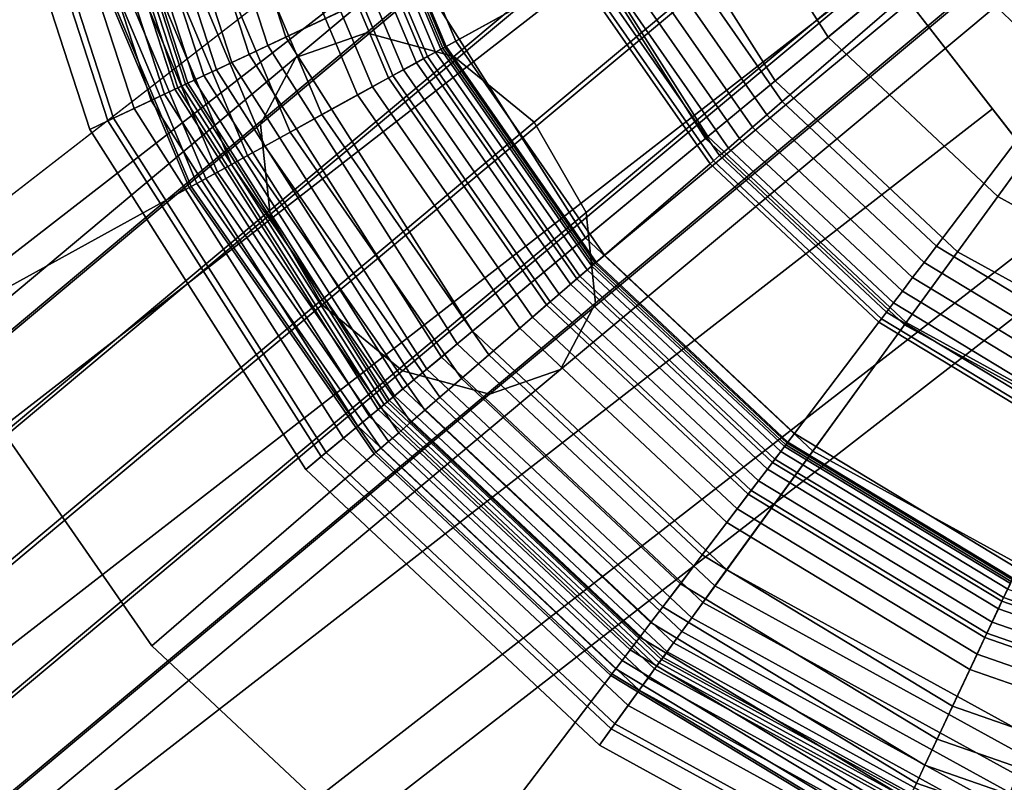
# Model space of a CAD drawing. Extents: x -43.1 to 43.1, y -41.3 to 41.3.
# Tile 623 of 656: x 25.32 to 26.068, y 19.489 to 20.068. Entities that reach past the tile are written whole.
import ezdxf

# ---------------------------------------------------------------- set-up
doc = ezdxf.new("R2010")
doc.units = 0
for name, color, linetype in [('CABLE.1', 18, 'CONTINUOUS'), ('LAMP', 7, 'CONTINUOUS'), ('LAMP_SUPPORT', 18, 'CONTINUOUS'), ('METAL_BASE', 254, 'CONTINUOUS')]:
    doc.layers.add(name, color=color, linetype=linetype)

msp = doc.modelspace()

# ---------------------------------------------------------------- linework, layer by layer
at = {"layer": 'CABLE.1'}
for points in [[(25.5301, 20.0396, 14.1177), (25.5838, 20.0584, 14.0604), (26.0141, 20.4176, 14.6967), (25.9515, 20.3914, 14.741)], [(25.5838, 20.0584, 14.0604), (25.65, 20.0404, 14.0181), (26.0868, 20.4051, 14.6641), (26.0141, 20.4176, 14.6967)], [(25.65, 20.0404, 14.0181), (25.711, 19.9905, 14.0022), (26.1502, 20.3572, 14.6518), (26.0868, 20.4051, 14.6641)], [(25.5033, 19.9891, 14.1747), (25.5301, 20.0396, 14.1177), (25.9515, 20.3914, 14.741), (25.9159, 20.3335, 14.785)], [(25.711, 19.9905, 14.0022), (25.7504, 19.9219, 14.0169), (26.1874, 20.2867, 14.6631), (26.1502, 20.3572, 14.6518)], [(25.5106, 19.9203, 14.2162), (25.5033, 19.9891, 14.1747), (25.9159, 20.3335, 14.785), (25.9168, 20.2594, 14.8169)], [(25.7504, 19.9219, 14.0169), (25.7577, 19.8532, 14.0584), (26.1882, 20.2126, 14.6951), (26.1874, 20.2867, 14.6631)], [(25.55, 19.8518, 14.2309), (25.5106, 19.9203, 14.2162), (25.9168, 20.2594, 14.8169), (25.9539, 20.189, 14.8283)], [(25.7577, 19.8532, 14.0584), (25.7309, 19.8027, 14.1154), (26.1526, 20.1547, 14.7391), (26.1882, 20.2126, 14.6951)], [(25.611, 19.8018, 14.215), (25.55, 19.8518, 14.2309), (25.9539, 20.189, 14.8283), (26.0174, 20.1411, 14.816)], [(25.7309, 19.8027, 14.1154), (25.6772, 19.7839, 14.1727), (26.0901, 20.1285, 14.7833), (26.1526, 20.1547, 14.7391)], [(25.6772, 19.7839, 14.1727), (25.611, 19.8018, 14.215), (26.0174, 20.1411, 14.816), (26.0901, 20.1285, 14.7833)], [(25.0037, 19.5993, 13.5976), (25.0484, 19.6106, 13.5314), (25.5838, 20.0584, 14.0604), (25.5301, 20.0396, 14.1177)], [(25.0484, 19.6106, 13.5314), (25.1081, 19.5871, 13.4826), (25.65, 20.0404, 14.0181), (25.5838, 20.0584, 14.0604)], [(24.9859, 19.5562, 13.6635), (25.0037, 19.5993, 13.5976), (25.5301, 20.0396, 14.1177), (25.5033, 19.9891, 14.1747)], [(25.1081, 19.5871, 13.4826), (25.1666, 19.5351, 13.4643), (25.711, 19.9905, 14.0022), (25.65, 20.0404, 14.0181)], [(24.9997, 19.4929, 13.7114), (24.9859, 19.5562, 13.6635), (25.5033, 19.9891, 14.1747), (25.5106, 19.9203, 14.2162)], [(25.1666, 19.5351, 13.4643), (25.2084, 19.4685, 13.4814), (25.7504, 19.9219, 14.0169), (25.711, 19.9905, 14.0022)], [(25.0414, 19.4264, 13.7284), (24.9997, 19.4929, 13.7114), (25.5106, 19.9203, 14.2162), (25.55, 19.8518, 14.2309)], [(25.2084, 19.4685, 13.4814), (25.2222, 19.4052, 13.5293), (25.7577, 19.8532, 14.0584), (25.7504, 19.9219, 14.0169)], [(25.1, 19.3744, 13.7101), (25.0414, 19.4264, 13.7284), (25.55, 19.8518, 14.2309), (25.611, 19.8018, 14.215)], [(25.2222, 19.4052, 13.5293), (25.2044, 19.3622, 13.5951), (25.7309, 19.8027, 14.1154), (25.7577, 19.8532, 14.0584)], [(25.1596, 19.3509, 13.6613), (25.1, 19.3744, 13.7101), (25.611, 19.8018, 14.215), (25.6772, 19.7839, 14.1727)], [(25.2044, 19.3622, 13.5951), (25.1596, 19.3509, 13.6613), (25.6772, 19.7839, 14.1727), (25.7309, 19.8027, 14.1154)]]:
    msp.add_3dface(points, dxfattribs=at)
at = {"layer": 'LAMP'}
for points in [[(25.7923, 20.1822, 22.1433), (25.894, 20.0219, 22.1433), (26.4775, 20.5049, 22.1433), (25.7335, 20.3628, 22.1433)], [(26.0325, 19.892, 22.1433), (26.1989, 19.8006, 22.1433), (26.4775, 20.5049, 22.1433), (25.894, 20.0219, 22.1433)], [(26.1249, 20.0192, 25.2735), (26.0152, 20.1222, 25.2735), (26.4775, 20.5049, 25.2735), (26.2567, 19.9468, 25.2735)], [(25.7302, 20.153, 22.6428), (25.6662, 20.3499, 22.6428), (25.4257, 20.3039, 22.6352), (25.5087, 20.0487, 22.6352)], [(25.5224, 20.0551, 24.9998), (25.4406, 20.3068, 24.9998), (25.5499, 20.3277, 25.107), (25.6231, 20.1025, 25.107)], [(25.4404, 20.0165, 24.8806), (25.3515, 20.2898, 24.8806), (25.4406, 20.3068, 24.9998), (25.5224, 20.0551, 24.9998)], [(25.4946, 20.042, 22.6365), (25.4103, 20.301, 22.6365), (25.3962, 20.2983, 22.6411), (25.4815, 20.0359, 22.6411)], [(25.5087, 20.0487, 22.6352), (25.4257, 20.3039, 22.6352), (25.4103, 20.301, 22.6365), (25.4946, 20.042, 22.6365)], [(25.448, 20.0201, 22.6845), (25.3598, 20.2914, 22.6845), (25.3579, 20.291, 22.6997), (25.4463, 20.0193, 22.6997)], [(25.4528, 20.0224, 22.6707), (25.365, 20.2923, 22.6707), (25.3598, 20.2914, 22.6845), (25.448, 20.0201, 22.6845)], [(25.4602, 20.0259, 22.6586), (25.3731, 20.2939, 22.6586), (25.365, 20.2923, 22.6707), (25.4528, 20.0224, 22.6707)], [(25.4699, 20.0304, 22.6486), (25.3836, 20.2959, 22.6486), (25.3731, 20.2939, 22.6586), (25.4602, 20.0259, 22.6586)], [(25.4815, 20.0359, 22.6411), (25.3962, 20.2983, 22.6411), (25.3836, 20.2959, 22.6486), (25.4699, 20.0304, 22.6486)], [(25.3874, 19.9915, 24.7579), (25.294, 20.2788, 24.7579), (25.3515, 20.2898, 24.8806), (25.4404, 20.0165, 24.8806)], [(25.4201, 20.007, 23.7996), (25.3295, 20.2856, 23.7996), (25.3155, 20.2829, 24.0998), (25.4072, 20.0009, 24.0998)], [(25.4304, 20.0118, 23.4966), (25.3407, 20.2877, 23.4966), (25.3295, 20.2856, 23.7996), (25.4201, 20.007, 23.7996)], [(25.4382, 20.0155, 23.2036), (25.3492, 20.2893, 23.2036), (25.3407, 20.2877, 23.4966), (25.4304, 20.0118, 23.4966)], [(25.4435, 20.018, 22.9337), (25.3549, 20.2904, 22.9337), (25.3492, 20.2893, 23.2036), (25.4382, 20.0155, 23.2036)], [(25.4463, 20.0193, 22.6997), (25.3579, 20.291, 22.6997), (25.3549, 20.2904, 22.9337), (25.4435, 20.018, 22.9337)], [(25.3917, 19.9936, 24.3843), (25.2987, 20.2797, 24.3843), (25.279, 20.2759, 24.6401), (25.3736, 19.985, 24.6401)], [(25.3736, 19.985, 24.6401), (25.279, 20.2759, 24.6401), (25.294, 20.2788, 24.7579), (25.3874, 19.9915, 24.7579)], [(25.4072, 20.0009, 24.0998), (25.3155, 20.2829, 24.0998), (25.2987, 20.2797, 24.3843), (25.3917, 19.9936, 24.3843)], [(25.9342, 20.0552, 25.2522), (25.8394, 20.2044, 25.2522), (25.9345, 20.2492, 25.2735), (26.0152, 20.1222, 25.2735)], [(25.8429, 19.9796, 25.1939), (25.7322, 20.1539, 25.1939), (25.8394, 20.2044, 25.2522), (25.9342, 20.0552, 25.2522)], [(25.894, 20.0219, 22.1433), (25.7923, 20.1822, 22.1433), (25.7302, 20.153, 22.6428), (25.8412, 19.9782, 22.6428)], [(25.8412, 19.9782, 22.6428), (25.7302, 20.153, 22.6428), (25.5087, 20.0487, 22.6352), (25.6526, 19.8221, 22.6352)], [(25.75, 19.9027, 25.107), (25.6231, 20.1025, 25.107), (25.7322, 20.1539, 25.1939), (25.8429, 19.9796, 25.1939)], [(26.0631, 19.9342, 25.2522), (25.9342, 20.0552, 25.2522), (26.0152, 20.1222, 25.2735), (26.1249, 20.0192, 25.2735)], [(25.6643, 19.8317, 24.9998), (25.5224, 20.0551, 24.9998), (25.6231, 20.1025, 25.107), (25.75, 19.9027, 25.107)], [(25.5944, 19.7739, 24.8806), (25.4404, 20.0165, 24.8806), (25.5224, 20.0551, 24.9998), (25.6643, 19.8317, 24.9998)], [(25.9935, 19.8383, 25.1939), (25.8429, 19.9796, 25.1939), (25.9342, 20.0552, 25.2522), (26.0631, 19.9342, 25.2522)], [(25.6526, 19.8221, 22.6352), (25.5087, 20.0487, 22.6352), (25.4946, 20.042, 22.6365), (25.6406, 19.8121, 22.6365)], [(25.6406, 19.8121, 22.6365), (25.4946, 20.042, 22.6365), (25.4815, 20.0359, 22.6411), (25.6294, 19.8029, 22.6411)], [(25.6196, 19.7948, 22.6486), (25.4699, 20.0304, 22.6486), (25.4602, 20.0259, 22.6586), (25.6113, 19.7879, 22.6586)], [(25.6294, 19.8029, 22.6411), (25.4815, 20.0359, 22.6411), (25.4699, 20.0304, 22.6486), (25.6196, 19.7948, 22.6486)], [(25.605, 19.7827, 22.6707), (25.4528, 20.0224, 22.6707), (25.448, 20.0201, 22.6845), (25.6009, 19.7793, 22.6845)], [(25.6113, 19.7879, 22.6586), (25.4602, 20.0259, 22.6586), (25.4528, 20.0224, 22.6707), (25.605, 19.7827, 22.6707)], [(25.5493, 19.7366, 24.7579), (25.3874, 19.9915, 24.7579), (25.4404, 20.0165, 24.8806), (25.5944, 19.7739, 24.8806)], [(25.5926, 19.7724, 23.2036), (25.4382, 20.0155, 23.2036), (25.4304, 20.0118, 23.4966), (25.586, 19.7669, 23.4966)], [(25.5971, 19.7761, 22.9337), (25.4435, 20.018, 22.9337), (25.4382, 20.0155, 23.2036), (25.5926, 19.7724, 23.2036)], [(25.5994, 19.7781, 22.6997), (25.4463, 20.0193, 22.6997), (25.4435, 20.018, 22.9337), (25.5971, 19.7761, 22.9337)], [(25.6009, 19.7793, 22.6845), (25.448, 20.0201, 22.6845), (25.4463, 20.0193, 22.6997), (25.5994, 19.7781, 22.6997)], [(26.0325, 19.892, 22.1433), (25.894, 20.0219, 22.1433), (25.8412, 19.9782, 22.6428), (25.9922, 19.8365, 22.6428)], [(26.2181, 19.8491, 25.2522), (26.0631, 19.9342, 25.2522), (26.1249, 20.0192, 25.2735), (26.2567, 19.9468, 25.2735)], [(25.586, 19.7669, 23.4966), (25.4304, 20.0118, 23.4966), (25.4201, 20.007, 23.7996), (25.5772, 19.7596, 23.7996)], [(25.5662, 19.7505, 24.0998), (25.4072, 20.0009, 24.0998), (25.3917, 19.9936, 24.3843), (25.553, 19.7396, 24.3843)], [(25.5772, 19.7596, 23.7996), (25.4201, 20.007, 23.7996), (25.4072, 20.0009, 24.0998), (25.5662, 19.7505, 24.0998)], [(25.553, 19.7396, 24.3843), (25.3917, 19.9936, 24.3843), (25.3736, 19.985, 24.6401), (25.5375, 19.7268, 24.6401)], [(25.5375, 19.7268, 24.6401), (25.3736, 19.985, 24.6401), (25.3874, 19.9915, 24.7579), (25.5493, 19.7366, 24.7579)], [(25.9922, 19.8365, 22.6428), (25.8412, 19.9782, 22.6428), (25.6526, 19.8221, 22.6352), (25.8483, 19.6384, 22.6352)], [(25.9226, 19.7407, 25.107), (25.75, 19.9027, 25.107), (25.8429, 19.9796, 25.1939), (25.9935, 19.8383, 25.1939)], [(26.1745, 19.7388, 25.1939), (25.9935, 19.8383, 25.1939), (26.0631, 19.9342, 25.2522), (26.2181, 19.8491, 25.2522)], [(25.8572, 19.6506, 24.9998), (25.6643, 19.8317, 24.9998), (25.75, 19.9027, 25.107), (25.9226, 19.7407, 25.107)], [(26.1989, 19.8006, 22.1433), (26.0325, 19.892, 22.1433), (25.9922, 19.8365, 22.6428), (26.1737, 19.7368, 22.6428)], [(26.1737, 19.7368, 22.6428), (25.9922, 19.8365, 22.6428), (25.8483, 19.6384, 22.6352), (26.0836, 19.5091, 22.6352)], [(26.1301, 19.6267, 25.107), (25.9226, 19.7407, 25.107), (25.9935, 19.8383, 25.1939), (26.1745, 19.7388, 25.1939)], [(25.804, 19.5773, 24.8806), (25.5944, 19.7739, 24.8806), (25.6643, 19.8317, 24.9998), (25.8572, 19.6506, 24.9998)], [(25.8483, 19.6384, 22.6352), (25.6526, 19.8221, 22.6352), (25.6406, 19.8121, 22.6365), (25.8391, 19.6257, 22.6365)], [(25.8391, 19.6257, 22.6365), (25.6406, 19.8121, 22.6365), (25.6294, 19.8029, 22.6411), (25.8307, 19.6141, 22.6411)], [(25.8307, 19.6141, 22.6411), (25.6294, 19.8029, 22.6411), (25.6196, 19.7948, 22.6486), (25.8232, 19.6037, 22.6486)], [(25.8232, 19.6037, 22.6486), (25.6196, 19.7948, 22.6486), (25.6113, 19.7879, 22.6586), (25.8169, 19.595, 22.6586)], [(25.8169, 19.595, 22.6586), (25.6113, 19.7879, 22.6586), (25.605, 19.7827, 22.6707), (25.812, 19.5884, 22.6707)], [(25.806, 19.58, 22.9337), (25.5971, 19.7761, 22.9337), (25.5926, 19.7724, 23.2036), (25.8025, 19.5753, 23.2036)], [(25.8078, 19.5825, 22.6997), (25.5994, 19.7781, 22.6997), (25.5971, 19.7761, 22.9337), (25.806, 19.58, 22.9337)], [(25.8089, 19.5841, 22.6845), (25.6009, 19.7793, 22.6845), (25.5994, 19.7781, 22.6997), (25.8078, 19.5825, 22.6997)], [(25.812, 19.5884, 22.6707), (25.605, 19.7827, 22.6707), (25.6009, 19.7793, 22.6845), (25.8089, 19.5841, 22.6845)], [(25.7695, 19.5299, 24.7579), (25.5493, 19.7366, 24.7579), (25.5944, 19.7739, 24.8806), (25.804, 19.5773, 24.8806)], [(25.8025, 19.5753, 23.2036), (25.5926, 19.7724, 23.2036), (25.586, 19.7669, 23.4966), (25.7975, 19.5684, 23.4966)], [(25.7975, 19.5684, 23.4966), (25.586, 19.7669, 23.4966), (25.5772, 19.7596, 23.7996), (25.7908, 19.5591, 23.7996)], [(25.7908, 19.5591, 23.7996), (25.5772, 19.7596, 23.7996), (25.5662, 19.7505, 24.0998), (25.7824, 19.5476, 24.0998)], [(25.7824, 19.5476, 24.0998), (25.5662, 19.7505, 24.0998), (25.553, 19.7396, 24.3843), (25.7723, 19.5337, 24.3843)], [(25.7723, 19.5337, 24.3843), (25.553, 19.7396, 24.3843), (25.5375, 19.7268, 24.6401), (25.7606, 19.5175, 24.6401)], [(26.0892, 19.5232, 24.9998), (25.8572, 19.6506, 24.9998), (25.9226, 19.7407, 25.107), (26.1301, 19.6267, 25.107)], [(25.7606, 19.5175, 24.6401), (25.5375, 19.7268, 24.6401), (25.5493, 19.7366, 24.7579), (25.7695, 19.5299, 24.7579)], [(26.0558, 19.4389, 24.8806), (25.804, 19.5773, 24.8806), (25.8572, 19.6506, 24.9998), (26.0892, 19.5232, 24.9998)], [(26.0836, 19.5091, 22.6352), (25.8483, 19.6384, 22.6352), (25.8391, 19.6257, 22.6365), (26.0778, 19.4946, 22.6365)], [(26.0778, 19.4946, 22.6365), (25.8391, 19.6257, 22.6365), (25.8307, 19.6141, 22.6411), (26.0725, 19.4812, 22.6411)], [(26.0725, 19.4812, 22.6411), (25.8307, 19.6141, 22.6411), (25.8232, 19.6037, 22.6486), (26.0678, 19.4693, 22.6486)], [(26.0678, 19.4693, 22.6486), (25.8232, 19.6037, 22.6486), (25.8169, 19.595, 22.6586), (26.0639, 19.4593, 22.6586)], [(26.0639, 19.4593, 22.6586), (25.8169, 19.595, 22.6586), (25.812, 19.5884, 22.6707), (26.0609, 19.4517, 22.6707)], [(26.0582, 19.4449, 22.6997), (25.8078, 19.5825, 22.6997), (25.806, 19.58, 22.9337), (26.0571, 19.4421, 22.9337)], [(26.0589, 19.4468, 22.6845), (25.8089, 19.5841, 22.6845), (25.8078, 19.5825, 22.6997), (26.0582, 19.4449, 22.6997)], [(26.0609, 19.4517, 22.6707), (25.812, 19.5884, 22.6707), (25.8089, 19.5841, 22.6845), (26.0589, 19.4468, 22.6845)], [(26.0343, 19.3844, 24.7579), (25.7695, 19.5299, 24.7579), (25.804, 19.5773, 24.8806), (26.0558, 19.4389, 24.8806)], [(26.0549, 19.4367, 23.2036), (25.8025, 19.5753, 23.2036), (25.7975, 19.5684, 23.4966), (26.0518, 19.4287, 23.4966)], [(26.0571, 19.4421, 22.9337), (25.806, 19.58, 22.9337), (25.8025, 19.5753, 23.2036), (26.0549, 19.4367, 23.2036)], [(26.0518, 19.4287, 23.4966), (25.7975, 19.5684, 23.4966), (25.7908, 19.5591, 23.7996), (26.0476, 19.4181, 23.7996)], [(26.0476, 19.4181, 23.7996), (25.7908, 19.5591, 23.7996), (25.7824, 19.5476, 24.0998), (26.0423, 19.4048, 24.0998)], [(26.0423, 19.4048, 24.0998), (25.7824, 19.5476, 24.0998), (25.7723, 19.5337, 24.3843), (26.036, 19.3889, 24.3843)], [(26.036, 19.3889, 24.3843), (25.7723, 19.5337, 24.3843), (25.7606, 19.5175, 24.6401), (26.0286, 19.3702, 24.6401)], [(26.0286, 19.3702, 24.6401), (25.7606, 19.5175, 24.6401), (25.7695, 19.5299, 24.7579), (26.0343, 19.3844, 24.7579)], [(26.3342, 19.3676, 24.8806), (26.0558, 19.4389, 24.8806), (26.0892, 19.5232, 24.9998), (26.3455, 19.4575, 24.9998)]]:
    msp.add_3dface(points, dxfattribs=at)
at = {"layer": 'LAMP_SUPPORT'}
for points in [[(26.4599, 20.4969, 21.5662), (25.6431, 20.0476, 21.5662), (25.5656, 20.2318, 21.5662), (25.5281, 20.4281, 21.5662)], [(26.4599, 20.4969, 21.5662), (26.4803, 20.4845, 21.5662), (25.7572, 19.8835, 21.5662), (25.6431, 20.0476, 21.5662)], [(26.4803, 20.4845, 21.5662), (26.074, 19.6432, 21.5662), (25.903, 19.7467, 21.5662), (25.7572, 19.8835, 21.5662)], [(25.8077, 20.1381, 17.7827), (25.8994, 20.0063, 17.7827), (26.1674, 20.2378, 17.7827), (26.118, 20.3088, 17.7827)], [(25.5746, 20.2345, 18.8701), (25.6514, 20.0521, 18.8701), (25.7442, 20.1032, 17.848), (25.6761, 20.2652, 17.848)], [(25.5481, 20.2265, 18.8993), (25.6271, 20.0388, 18.8993), (25.6441, 20.0481, 18.8854), (25.5667, 20.2321, 18.8854)], [(25.5656, 20.2318, 21.5662), (25.6431, 20.0476, 21.5662), (25.6416, 20.0468, 22.4698), (25.564, 20.2313, 22.4698)], [(25.5667, 20.2321, 18.8854), (25.6441, 20.0481, 18.8854), (25.6514, 20.0521, 18.8701), (25.5746, 20.2345, 18.8701)], [(25.8994, 20.0063, 17.7827), (26.0165, 19.8964, 17.7827), (26.2305, 20.1785, 17.7827), (26.1674, 20.2378, 17.7827)], [(25.5225, 20.2188, 18.9114), (25.6037, 20.0259, 18.9114), (25.6271, 20.0388, 18.8993), (25.5481, 20.2265, 18.8993)], [(25.5421, 20.2247, 22.5173), (25.6216, 20.0357, 22.5173), (25.6117, 20.0303, 22.5245), (25.5313, 20.2214, 22.5245)], [(25.5511, 20.2274, 22.5079), (25.6299, 20.0403, 22.5079), (25.6216, 20.0357, 22.5173), (25.5421, 20.2247, 22.5173)], [(25.558, 20.2295, 22.4966), (25.6362, 20.0438, 22.4966), (25.6299, 20.0403, 22.5079), (25.5511, 20.2274, 22.5079)], [(25.5624, 20.2309, 22.4838), (25.6402, 20.046, 22.4838), (25.6362, 20.0438, 22.4966), (25.558, 20.2295, 22.4966)], [(25.564, 20.2313, 22.4698), (25.6416, 20.0468, 22.4698), (25.6402, 20.046, 22.4838), (25.5624, 20.2309, 22.4838)], [(25.4933, 20.2099, 18.9214), (25.5769, 20.0112, 18.9214), (25.6037, 20.0259, 18.9114), (25.5225, 20.2188, 18.9114)], [(25.519, 20.2177, 22.5291), (25.6005, 20.0241, 22.5291), (25.5882, 20.0174, 22.5307), (25.5056, 20.2137, 22.5307)], [(25.5313, 20.2214, 22.5245), (25.6117, 20.0303, 22.5245), (25.6005, 20.0241, 22.5291), (25.519, 20.2177, 22.5291)], [(25.5056, 20.2137, 22.5307), (25.5882, 20.0174, 22.5307), (25.5065, 19.9724, 22.5307), (25.4164, 20.1867, 22.5307)], [(25.4637, 20.201, 18.929), (25.5499, 19.9963, 18.929), (25.5769, 20.0112, 18.9214), (25.4933, 20.2099, 18.9214)], [(25.4374, 20.1931, 18.9338), (25.5258, 19.983, 18.9338), (25.5499, 19.9963, 18.929), (25.4637, 20.201, 18.929)], [(25.402, 20.1824, 18.9372), (25.4933, 19.9652, 18.9372), (25.5065, 19.9724, 18.9354), (25.4164, 20.1867, 18.9354)], [(25.4164, 20.1867, 22.5307), (25.5065, 19.9724, 22.5307), (25.4933, 19.9652, 22.5289), (25.402, 20.1824, 22.5289)], [(25.4164, 20.1867, 18.9354), (25.5065, 19.9724, 18.9354), (25.5258, 19.983, 18.9338), (25.4374, 20.1931, 18.9338)], [(25.3887, 20.1784, 18.9421), (25.4812, 19.9585, 18.9421), (25.4933, 19.9652, 18.9372), (25.402, 20.1824, 18.9372)], [(25.402, 20.1824, 22.5289), (25.4933, 19.9652, 22.5289), (25.4812, 19.9585, 22.524), (25.3887, 20.1784, 22.524)], [(25.3599, 20.1696, 18.9723), (25.4548, 19.944, 18.9723), (25.4616, 19.9477, 18.9601), (25.3673, 20.1719, 18.9601)], [(25.3673, 20.1719, 22.5061), (25.4616, 19.9477, 22.5061), (25.4548, 19.944, 22.4939), (25.3599, 20.1696, 22.4939)], [(25.3673, 20.1719, 18.9601), (25.4616, 19.9477, 18.9601), (25.4705, 19.9526, 18.9499), (25.3771, 20.1748, 18.9499)], [(25.3771, 20.1748, 22.5162), (25.4705, 19.9526, 22.5162), (25.4616, 19.9477, 22.5061), (25.3673, 20.1719, 22.5061)], [(25.3771, 20.1748, 18.9499), (25.4705, 19.9526, 18.9499), (25.4812, 19.9585, 18.9421), (25.3887, 20.1784, 18.9421)], [(25.3887, 20.1784, 22.524), (25.4812, 19.9585, 22.524), (25.4705, 19.9526, 22.5162), (25.3771, 20.1748, 22.5162)], [(26.0165, 19.8964, 17.7827), (26.1539, 19.8132, 17.7827), (26.3046, 20.1337, 17.7827), (26.2305, 20.1785, 17.7827)], [(25.3535, 20.1677, 19.0011), (25.449, 19.9408, 19.0011), (25.4505, 19.9416, 18.9861), (25.3552, 20.1682, 18.9861)], [(25.3552, 20.1682, 22.48), (25.4505, 19.9416, 22.48), (25.449, 19.9408, 22.465), (25.3535, 20.1677, 22.465)], [(25.3535, 20.1677, 22.465), (25.449, 19.9408, 22.465), (25.449, 19.9408, 19.0011), (25.3535, 20.1677, 19.0011)], [(25.3552, 20.1682, 18.9861), (25.4505, 19.9416, 18.9861), (25.4548, 19.944, 18.9723), (25.3599, 20.1696, 18.9723)], [(25.3599, 20.1696, 22.4939), (25.4548, 19.944, 22.4939), (25.4505, 19.9416, 22.48), (25.3552, 20.1682, 22.48)], [(25.7941, 20.1306, 17.7843), (25.8876, 19.9961, 17.7843), (25.8994, 20.0063, 17.7827), (25.8077, 20.1381, 17.7827)], [(25.7814, 20.1237, 17.7891), (25.8767, 19.9867, 17.7891), (25.8876, 19.9961, 17.7843), (25.7941, 20.1306, 17.7843)], [(25.7701, 20.1174, 17.7967), (25.8669, 19.9782, 17.7967), (25.8767, 19.9867, 17.7891), (25.7814, 20.1237, 17.7891)], [(25.7526, 20.1078, 17.8188), (25.8518, 19.9651, 17.8188), (25.8585, 19.9709, 17.8067), (25.7604, 20.1121, 17.8067)], [(25.7604, 20.1121, 17.8067), (25.8585, 19.9709, 17.8067), (25.8669, 19.9782, 17.7967), (25.7701, 20.1174, 17.7967)], [(25.7442, 20.1032, 17.848), (25.8446, 19.9589, 17.848), (25.8471, 19.9611, 17.8327), (25.7471, 20.1048, 17.8327)], [(25.7471, 20.1048, 17.8327), (25.8471, 19.9611, 17.8327), (25.8518, 19.9651, 17.8188), (25.7526, 20.1078, 17.8188)], [(25.6514, 20.0521, 18.8701), (25.7644, 19.8896, 18.8701), (25.8446, 19.9589, 17.848), (25.7442, 20.1032, 17.848)], [(25.6441, 20.0481, 18.8854), (25.7581, 19.8842, 18.8854), (25.7644, 19.8896, 18.8701), (25.6514, 20.0521, 18.8701)], [(25.6271, 20.0388, 18.8993), (25.7434, 19.8716, 18.8993), (25.7581, 19.8842, 18.8854), (25.6441, 20.0481, 18.8854)], [(25.6402, 20.046, 22.4838), (25.7547, 19.8813, 22.4838), (25.7512, 19.8783, 22.4966), (25.6362, 20.0438, 22.4966)], [(25.6416, 20.0468, 22.4698), (25.756, 19.8824, 22.4698), (25.7547, 19.8813, 22.4838), (25.6402, 20.046, 22.4838)], [(25.6431, 20.0476, 21.5662), (25.7572, 19.8835, 21.5662), (25.756, 19.8824, 22.4698), (25.6416, 20.0468, 22.4698)], [(25.6037, 20.0259, 18.9114), (25.7232, 19.8541, 18.9114), (25.7434, 19.8716, 18.8993), (25.6271, 20.0388, 18.8993)], [(25.6299, 20.0403, 22.5079), (25.7458, 19.8736, 22.5079), (25.7386, 19.8674, 22.5173), (25.6216, 20.0357, 22.5173)], [(25.6362, 20.0438, 22.4966), (25.7512, 19.8783, 22.4966), (25.7458, 19.8736, 22.5079), (25.6299, 20.0403, 22.5079)], [(25.6117, 20.0303, 22.5245), (25.7301, 19.86, 22.5245), (25.7204, 19.8517, 22.5291), (25.6005, 20.0241, 22.5291)], [(25.6216, 20.0357, 22.5173), (25.7386, 19.8674, 22.5173), (25.7301, 19.86, 22.5245), (25.6117, 20.0303, 22.5245)], [(25.5769, 20.0112, 18.9214), (25.7, 19.8341, 18.9214), (25.7232, 19.8541, 18.9114), (25.6037, 20.0259, 18.9114)], [(25.6005, 20.0241, 22.5291), (25.7204, 19.8517, 22.5291), (25.7098, 19.8425, 22.5307), (25.5882, 20.0174, 22.5307)], [(25.5882, 20.0174, 22.5307), (25.7098, 19.8425, 22.5307), (25.6393, 19.7816, 22.5307), (25.5065, 19.9724, 22.5307)], [(25.5499, 19.9963, 18.929), (25.6767, 19.8139, 18.929), (25.7, 19.8341, 18.9214), (25.5769, 20.0112, 18.9214)], [(25.8876, 19.9961, 17.7843), (26.0071, 19.884, 17.7843), (26.0165, 19.8964, 17.7827), (25.8994, 20.0063, 17.7827)], [(25.5258, 19.983, 18.9338), (25.6559, 19.7959, 18.9338), (25.6767, 19.8139, 18.929), (25.5499, 19.9963, 18.929)], [(25.8767, 19.9867, 17.7891), (25.9984, 19.8725, 17.7891), (26.0071, 19.884, 17.7843), (25.8876, 19.9961, 17.7843)], [(25.8669, 19.9782, 17.7967), (25.9906, 19.8621, 17.7967), (25.9984, 19.8725, 17.7891), (25.8767, 19.9867, 17.7891)], [(25.5065, 19.9724, 18.9354), (25.6393, 19.7816, 18.9354), (25.6559, 19.7959, 18.9338), (25.5258, 19.983, 18.9338)], [(25.8585, 19.9709, 17.8067), (25.9838, 19.8533, 17.8067), (25.9906, 19.8621, 17.7967), (25.8669, 19.9782, 17.7967)], [(25.4933, 19.9652, 18.9372), (25.6279, 19.7717, 18.9372), (25.6393, 19.7816, 18.9354), (25.5065, 19.9724, 18.9354)], [(25.5065, 19.9724, 22.5307), (25.6393, 19.7816, 22.5307), (25.6279, 19.7717, 22.5289), (25.4933, 19.9652, 22.5289)], [(25.8518, 19.9651, 17.8188), (25.9785, 19.8462, 17.8188), (25.9838, 19.8533, 17.8067), (25.8585, 19.9709, 17.8067)], [(25.4812, 19.9585, 18.9421), (25.6174, 19.7627, 18.9421), (25.6279, 19.7717, 18.9372), (25.4933, 19.9652, 18.9372)], [(25.4933, 19.9652, 22.5289), (25.6279, 19.7717, 22.5289), (25.6174, 19.7627, 22.524), (25.4812, 19.9585, 22.524)], [(25.8471, 19.9611, 17.8327), (25.9747, 19.8413, 17.8327), (25.9785, 19.8462, 17.8188), (25.8518, 19.9651, 17.8188)], [(25.4705, 19.9526, 18.9499), (25.6082, 19.7547, 18.9499), (25.6174, 19.7627, 18.9421), (25.4812, 19.9585, 18.9421)], [(25.4812, 19.9585, 22.524), (25.6174, 19.7627, 22.524), (25.6082, 19.7547, 22.5162), (25.4705, 19.9526, 22.5162)], [(25.7644, 19.8896, 18.8701), (25.9087, 19.7542, 18.8701), (25.9727, 19.8387, 17.848), (25.8446, 19.9589, 17.848)], [(25.8446, 19.9589, 17.848), (25.9727, 19.8387, 17.848), (25.9747, 19.8413, 17.8327), (25.8471, 19.9611, 17.8327)], [(25.4548, 19.944, 18.9723), (25.5946, 19.743, 18.9723), (25.6005, 19.7481, 18.9601), (25.4616, 19.9477, 18.9601)], [(25.4616, 19.9477, 22.5061), (25.6005, 19.7481, 22.5061), (25.5946, 19.743, 22.4939), (25.4548, 19.944, 22.4939)], [(25.4616, 19.9477, 18.9601), (25.6005, 19.7481, 18.9601), (25.6082, 19.7547, 18.9499), (25.4705, 19.9526, 18.9499)], [(25.4705, 19.9526, 22.5162), (25.6082, 19.7547, 22.5162), (25.6005, 19.7481, 22.5061), (25.4616, 19.9477, 22.5061)], [(25.449, 19.9408, 19.0011), (25.5895, 19.7387, 19.0011), (25.5909, 19.7398, 18.9861), (25.4505, 19.9416, 18.9861)], [(25.4505, 19.9416, 22.48), (25.5909, 19.7398, 22.48), (25.5895, 19.7387, 22.465), (25.449, 19.9408, 22.465)], [(25.449, 19.9408, 22.465), (25.5895, 19.7387, 22.465), (25.5895, 19.7387, 19.0011), (25.449, 19.9408, 19.0011)], [(25.4505, 19.9416, 18.9861), (25.5909, 19.7398, 18.9861), (25.5946, 19.743, 18.9723), (25.4548, 19.944, 18.9723)], [(25.4548, 19.944, 22.4939), (25.5946, 19.743, 22.4939), (25.5909, 19.7398, 22.48), (25.4505, 19.9416, 22.48)], [(26.0071, 19.884, 17.7843), (26.1473, 19.7991, 17.7843), (26.1539, 19.8132, 17.7827), (26.0165, 19.8964, 17.7827)], [(25.7581, 19.8842, 18.8854), (25.9036, 19.7476, 18.8854), (25.9087, 19.7542, 18.8701), (25.7644, 19.8896, 18.8701)], [(25.7434, 19.8716, 18.8993), (25.892, 19.7322, 18.8993), (25.9036, 19.7476, 18.8854), (25.7581, 19.8842, 18.8854)], [(25.7547, 19.8813, 22.4838), (25.901, 19.7441, 22.4838), (25.8982, 19.7404, 22.4966), (25.7512, 19.8783, 22.4966)], [(25.756, 19.8824, 22.4698), (25.902, 19.7454, 22.4698), (25.901, 19.7441, 22.4838), (25.7547, 19.8813, 22.4838)], [(25.7572, 19.8835, 21.5662), (25.903, 19.7467, 21.5662), (25.902, 19.7454, 22.4698), (25.756, 19.8824, 22.4698)], [(25.9984, 19.8725, 17.7891), (26.1412, 19.7861, 17.7891), (26.1473, 19.7991, 17.7843), (26.0071, 19.884, 17.7843)], [(25.7458, 19.8736, 22.5079), (25.8938, 19.7346, 22.5079), (25.8881, 19.7271, 22.5173), (25.7386, 19.8674, 22.5173)], [(25.7512, 19.8783, 22.4966), (25.8982, 19.7404, 22.4966), (25.8938, 19.7346, 22.5079), (25.7458, 19.8736, 22.5079)], [(25.7232, 19.8541, 18.9114), (25.8758, 19.7109, 18.9114), (25.892, 19.7322, 18.8993), (25.7434, 19.8716, 18.8993)], [(25.7386, 19.8674, 22.5173), (25.8881, 19.7271, 22.5173), (25.8813, 19.7181, 22.5245), (25.7301, 19.86, 22.5245)], [(25.9906, 19.8621, 17.7967), (26.1356, 19.7743, 17.7967), (26.1412, 19.7861, 17.7891), (25.9984, 19.8725, 17.7891)], [(25.7301, 19.86, 22.5245), (25.8813, 19.7181, 22.5245), (25.8735, 19.7079, 22.5291), (25.7204, 19.8517, 22.5291)], [(25.9838, 19.8533, 17.8067), (26.1309, 19.7643, 17.8067), (26.1356, 19.7743, 17.7967), (25.9906, 19.8621, 17.7967)], [(25.7, 19.8341, 18.9214), (25.8573, 19.6865, 18.9214), (25.8758, 19.7109, 18.9114), (25.7232, 19.8541, 18.9114)], [(25.7204, 19.8517, 22.5291), (25.8735, 19.7079, 22.5291), (25.8651, 19.6968, 22.5307), (25.7098, 19.8425, 22.5307)], [(25.9785, 19.8462, 17.8188), (26.1271, 19.7563, 17.8188), (26.1309, 19.7643, 17.8067), (25.9838, 19.8533, 17.8067)], [(25.9747, 19.8413, 17.8327), (26.1245, 19.7506, 17.8327), (26.1271, 19.7563, 17.8188), (25.9785, 19.8462, 17.8188)], [(25.7098, 19.8425, 22.5307), (25.8651, 19.6968, 22.5307), (25.8088, 19.6225, 22.5307), (25.6393, 19.7816, 22.5307)], [(25.9087, 19.7542, 18.8701), (26.078, 19.6517, 18.8701), (26.1231, 19.7477, 17.848), (25.9727, 19.8387, 17.848)], [(25.9727, 19.8387, 17.848), (26.1231, 19.7477, 17.848), (26.1245, 19.7506, 17.8327), (25.9747, 19.8413, 17.8327)], [(25.6767, 19.8139, 18.929), (25.8387, 19.6619, 18.929), (25.8573, 19.6865, 18.9214), (25.7, 19.8341, 18.9214)], [(25.6559, 19.7959, 18.9338), (25.822, 19.64, 18.9338), (25.8387, 19.6619, 18.929), (25.6767, 19.8139, 18.929)], [(25.6393, 19.7816, 18.9354), (25.8088, 19.6225, 18.9354), (25.822, 19.64, 18.9338), (25.6559, 19.7959, 18.9338)], [(25.6279, 19.7717, 18.9372), (25.7997, 19.6105, 18.9372), (25.8088, 19.6225, 18.9354), (25.6393, 19.7816, 18.9354)], [(25.6393, 19.7816, 22.5307), (25.8088, 19.6225, 22.5307), (25.7997, 19.6105, 22.5289), (25.6279, 19.7717, 22.5289)], [(25.6174, 19.7627, 18.9421), (25.7913, 19.5995, 18.9421), (25.7997, 19.6105, 18.9372), (25.6279, 19.7717, 18.9372)], [(25.6279, 19.7717, 22.5289), (25.7997, 19.6105, 22.5289), (25.7913, 19.5995, 22.524), (25.6174, 19.7627, 22.524)], [(25.6082, 19.7547, 18.9499), (25.7839, 19.5898, 18.9499), (25.7913, 19.5995, 18.9421), (25.6174, 19.7627, 18.9421)], [(25.6174, 19.7627, 22.524), (25.7913, 19.5995, 22.524), (25.7839, 19.5898, 22.5162), (25.6082, 19.7547, 22.5162)], [(25.6005, 19.7481, 18.9601), (25.7778, 19.5817, 18.9601), (25.7839, 19.5898, 18.9499), (25.6082, 19.7547, 18.9499)], [(25.6082, 19.7547, 22.5162), (25.7839, 19.5898, 22.5162), (25.7778, 19.5817, 22.5061), (25.6005, 19.7481, 22.5061)], [(25.9036, 19.7476, 18.8854), (26.0744, 19.6442, 18.8854), (26.078, 19.6517, 18.8701), (25.9087, 19.7542, 18.8701)], [(25.5946, 19.743, 18.9723), (25.7731, 19.5755, 18.9723), (25.7778, 19.5817, 18.9601), (25.6005, 19.7481, 18.9601)], [(25.6005, 19.7481, 22.5061), (25.7778, 19.5817, 22.5061), (25.7731, 19.5755, 22.4939), (25.5946, 19.743, 22.4939)], [(25.892, 19.7322, 18.8993), (26.0662, 19.6267, 18.8993), (26.0744, 19.6442, 18.8854), (25.9036, 19.7476, 18.8854)], [(25.903, 19.7467, 21.5662), (26.074, 19.6432, 21.5662), (26.0732, 19.6417, 22.4698), (25.902, 19.7454, 22.4698)], [(25.5895, 19.7387, 19.0011), (25.7691, 19.5702, 19.0011), (25.7701, 19.5716, 18.9861), (25.5909, 19.7398, 18.9861)], [(25.5909, 19.7398, 22.48), (25.7701, 19.5716, 22.48), (25.7691, 19.5702, 22.465), (25.5895, 19.7387, 22.465)], [(25.5895, 19.7387, 22.465), (25.7691, 19.5702, 22.465), (25.7691, 19.5702, 19.0011), (25.5895, 19.7387, 19.0011)], [(25.5909, 19.7398, 18.9861), (25.7701, 19.5716, 18.9861), (25.7731, 19.5755, 18.9723), (25.5946, 19.743, 18.9723)], [(25.5946, 19.743, 22.4939), (25.7731, 19.5755, 22.4939), (25.7701, 19.5716, 22.48), (25.5909, 19.7398, 22.48)], [(25.8982, 19.7404, 22.4966), (26.0706, 19.636, 22.4966), (26.0675, 19.6295, 22.5079), (25.8938, 19.7346, 22.5079)], [(25.901, 19.7441, 22.4838), (26.0726, 19.6402, 22.4838), (26.0706, 19.636, 22.4966), (25.8982, 19.7404, 22.4966)], [(25.902, 19.7454, 22.4698), (26.0732, 19.6417, 22.4698), (26.0726, 19.6402, 22.4838), (25.901, 19.7441, 22.4838)], [(25.8758, 19.7109, 18.9114), (26.0548, 19.6025, 18.9114), (26.0662, 19.6267, 18.8993), (25.892, 19.7322, 18.8993)], [(25.8938, 19.7346, 22.5079), (26.0675, 19.6295, 22.5079), (26.0635, 19.621, 22.5173), (25.8881, 19.7271, 22.5173)], [(25.8881, 19.7271, 22.5173), (26.0635, 19.621, 22.5173), (26.0587, 19.6107, 22.5245), (25.8813, 19.7181, 22.5245)], [(25.8813, 19.7181, 22.5245), (26.0587, 19.6107, 22.5245), (26.0533, 19.5991, 22.5291), (25.8735, 19.7079, 22.5291)], [(25.8573, 19.6865, 18.9214), (26.0418, 19.5748, 18.9214), (26.0548, 19.6025, 18.9114), (25.8758, 19.7109, 18.9114)], [(25.8735, 19.7079, 22.5291), (26.0533, 19.5991, 22.5291), (26.0473, 19.5865, 22.5307), (25.8651, 19.6968, 22.5307)], [(25.8651, 19.6968, 22.5307), (26.0473, 19.5865, 22.5307), (26.0076, 19.5021, 22.5307), (25.8088, 19.6225, 22.5307)], [(25.8387, 19.6619, 18.929), (26.0287, 19.5469, 18.929), (26.0418, 19.5748, 18.9214), (25.8573, 19.6865, 18.9214)], [(25.822, 19.64, 18.9338), (26.017, 19.522, 18.9338), (26.0287, 19.5469, 18.929), (25.8387, 19.6619, 18.929)], [(26.0662, 19.6267, 18.8993), (26.2586, 19.5598, 18.8993), (26.263, 19.5786, 18.8854), (26.0744, 19.6442, 18.8854)], [(25.8088, 19.6225, 18.9354), (26.0076, 19.5021, 18.9354), (26.017, 19.522, 18.9338), (25.822, 19.64, 18.9338)], [(26.0706, 19.636, 22.4966), (26.2609, 19.5698, 22.4966), (26.2593, 19.5628, 22.5079), (26.0675, 19.6295, 22.5079)], [(26.0548, 19.6025, 18.9114), (26.2525, 19.5337, 18.9114), (26.2586, 19.5598, 18.8993), (26.0662, 19.6267, 18.8993)], [(26.0675, 19.6295, 22.5079), (26.2593, 19.5628, 22.5079), (26.2571, 19.5536, 22.5173), (26.0635, 19.621, 22.5173)], [(25.7997, 19.6105, 18.9372), (26.0012, 19.4885, 18.9372), (26.0076, 19.5021, 18.9354), (25.8088, 19.6225, 18.9354)], [(25.8088, 19.6225, 22.5307), (26.0076, 19.5021, 22.5307), (26.0012, 19.4885, 22.5289), (25.7997, 19.6105, 22.5289)], [(26.0635, 19.621, 22.5173), (26.2571, 19.5536, 22.5173), (26.2546, 19.5426, 22.5245), (26.0587, 19.6107, 22.5245)], [(25.7913, 19.5995, 18.9421), (25.9953, 19.476, 18.9421), (26.0012, 19.4885, 18.9372), (25.7997, 19.6105, 18.9372)], [(25.7997, 19.6105, 22.5289), (26.0012, 19.4885, 22.5289), (25.9953, 19.476, 22.524), (25.7913, 19.5995, 22.524)], [(26.0587, 19.6107, 22.5245), (26.2546, 19.5426, 22.5245), (26.2516, 19.5301, 22.5291), (26.0533, 19.5991, 22.5291)], [(25.7839, 19.5898, 18.9499), (25.9902, 19.465, 18.9499), (25.9953, 19.476, 18.9421), (25.7913, 19.5995, 18.9421)], [(25.7913, 19.5995, 22.524), (25.9953, 19.476, 22.524), (25.9902, 19.465, 22.5162), (25.7839, 19.5898, 22.5162)], [(26.0418, 19.5748, 18.9214), (26.2455, 19.5039, 18.9214), (26.2525, 19.5337, 18.9114), (26.0548, 19.6025, 18.9114)], [(26.0533, 19.5991, 22.5291), (26.2516, 19.5301, 22.5291), (26.2485, 19.5165, 22.5307), (26.0473, 19.5865, 22.5307)], [(25.7778, 19.5817, 18.9601), (25.9858, 19.4558, 18.9601), (25.9902, 19.465, 18.9499), (25.7839, 19.5898, 18.9499)], [(25.7839, 19.5898, 22.5162), (25.9902, 19.465, 22.5162), (25.9858, 19.4558, 22.5061), (25.7778, 19.5817, 22.5061)], [(25.7731, 19.5755, 18.9723), (25.9825, 19.4487, 18.9723), (25.9858, 19.4558, 18.9601), (25.7778, 19.5817, 18.9601)], [(25.7778, 19.5817, 22.5061), (25.9858, 19.4558, 22.5061), (25.9825, 19.4487, 22.4939), (25.7731, 19.5755, 22.4939)], [(26.0473, 19.5865, 22.5307), (26.2485, 19.5165, 22.5307), (26.2272, 19.4257, 22.5307), (26.0076, 19.5021, 22.5307)], [(25.7701, 19.5716, 18.9861), (25.9804, 19.4443, 18.9861), (25.9825, 19.4487, 18.9723), (25.7731, 19.5755, 18.9723)], [(25.7731, 19.5755, 22.4939), (25.9825, 19.4487, 22.4939), (25.9804, 19.4443, 22.48), (25.7701, 19.5716, 22.48)], [(26.0287, 19.5469, 18.929), (26.2385, 19.4739, 18.929), (26.2455, 19.5039, 18.9214), (26.0418, 19.5748, 18.9214)], [(25.7691, 19.5702, 19.0011), (25.9797, 19.4427, 19.0011), (25.9804, 19.4443, 18.9861), (25.7701, 19.5716, 18.9861)], [(25.7701, 19.5716, 22.48), (25.9804, 19.4443, 22.48), (25.9797, 19.4427, 22.465), (25.7691, 19.5702, 22.465)], [(25.7691, 19.5702, 22.465), (25.9797, 19.4427, 22.465), (25.9797, 19.4427, 19.0011), (25.7691, 19.5702, 19.0011)], [(26.017, 19.522, 18.9338), (26.2322, 19.4471, 18.9338), (26.2385, 19.4739, 18.929), (26.0287, 19.5469, 18.929)], [(26.0076, 19.5021, 18.9354), (26.2272, 19.4257, 18.9354), (26.2322, 19.4471, 18.9338), (26.017, 19.522, 18.9338)], [(26.0012, 19.4885, 18.9372), (26.2238, 19.4111, 18.9372), (26.2272, 19.4257, 18.9354), (26.0076, 19.5021, 18.9354)], [(26.0076, 19.5021, 22.5307), (26.2272, 19.4257, 22.5307), (26.2238, 19.4111, 22.5289), (26.0012, 19.4885, 22.5289)]]:
    msp.add_3dface(points, dxfattribs=at)
at = {"layer": 'METAL_BASE'}
for points in [[(27.0036, 32.0474, 30.106), (27.0311, 32.0239, 30.241), (0.867, 1.3896, 30.241), (0.8395, 1.4131, 30.106)], [(27.0311, 32.0239, 29.9709), (27.0036, 32.0474, 30.106), (0.8395, 1.4131, 30.106), (0.867, 1.3896, 29.9709)], [(27.0311, 32.0239, 30.241), (27.1063, 31.9597, 30.3399), (0.9422, 1.3254, 30.3399), (0.867, 1.3896, 30.241)], [(27.1063, 31.9597, 29.872), (27.0311, 32.0239, 29.9709), (0.867, 1.3896, 29.9709), (0.9422, 1.3254, 29.872)], [(27.1063, 31.9597, 30.3399), (27.209, 31.8719, 30.3761), (1.0449, 1.2377, 30.3761), (0.9422, 1.3254, 30.3399)], [(27.209, 31.8719, 29.8358), (27.1063, 31.9597, 29.872), (0.9422, 1.3254, 29.872), (1.0449, 1.2377, 29.8358)], [(27.209, 31.8719, 30.3761), (27.3117, 31.7842, 30.3399), (1.1476, 1.15, 30.3399), (1.0449, 1.2377, 30.3761)], [(27.3117, 31.7842, 29.872), (27.209, 31.8719, 29.8358), (1.0449, 1.2377, 29.8358), (1.1476, 1.15, 29.872)], [(27.3117, 31.7842, 30.3399), (27.3869, 31.72, 30.241), (1.2228, 1.0858, 30.241), (1.1476, 1.15, 30.3399)], [(27.3869, 31.72, 29.9709), (27.3117, 31.7842, 29.872), (1.1476, 1.15, 29.872), (1.2228, 1.0858, 29.9709)], [(27.3869, 31.72, 30.241), (27.4144, 31.6965, 30.106), (1.2503, 1.0623, 30.106), (1.2228, 1.0858, 30.241)], [(27.4144, 31.6965, 30.106), (27.3869, 31.72, 29.9709), (1.2228, 1.0858, 29.9709), (1.2503, 1.0623, 30.106)], [(25.8107, 20.3207, 20.312), (25.8329, 20.2921, 20.447), (1.159, 1.1418, 20.447), (1.1368, 1.1704, 20.312)], [(25.8329, 20.2921, 20.1769), (25.8107, 20.3207, 20.312), (1.1368, 1.1704, 20.312), (1.159, 1.1418, 20.1769)], [(25.8329, 20.2921, 20.447), (25.8935, 20.214, 20.5459), (1.2196, 1.0637, 20.5459), (1.159, 1.1418, 20.447)], [(25.8935, 20.214, 20.0781), (25.8329, 20.2921, 20.1769), (1.159, 1.1418, 20.1769), (1.2196, 1.0637, 20.0781)], [(25.8935, 20.214, 20.5459), (25.9763, 20.1073, 20.5821), (1.3024, 0.9571, 20.5821), (1.2196, 1.0637, 20.5459)], [(25.9763, 20.1073, 20.0419), (25.8935, 20.214, 20.0781), (1.2196, 1.0637, 20.0781), (1.3024, 0.9571, 20.0419)], [(25.3535, 20.1677, 19.8457), (25.1401, 20.1032, 19.8457), (25.2536, 19.8333, 19.8457), (25.449, 19.9408, 19.8457)], [(25.449, 19.9408, 20.7327), (25.2536, 19.8333, 20.7327), (25.1401, 20.1032, 20.7327), (25.3535, 20.1677, 20.7327)], [(25.3535, 20.1677, 19.8457), (25.449, 19.9408, 19.8457), (25.449, 19.9408, 20.7327), (25.3535, 20.1677, 20.7327)], [(25.9763, 20.1073, 20.5821), (26.0591, 20.0006, 20.5459), (1.3852, 0.8504, 20.5459), (1.3024, 0.9571, 20.5821)], [(26.0591, 20.0006, 20.0781), (25.9763, 20.1073, 20.0419), (1.3024, 0.9571, 20.0419), (1.3852, 0.8504, 20.0781)], [(26.0591, 20.0006, 20.5459), (25.9763, 20.1073, 20.5821), (25.9763, 20.1073, 20.312), (26.1197, 19.9225, 20.447)], [(26.1419, 19.8939, 20.312), (26.1197, 19.9225, 20.447), (25.9763, 20.1073, 20.312), (26.1197, 19.9225, 20.1769)], [(26.0591, 20.0006, 20.0781), (26.1197, 19.9225, 20.1769), (25.9763, 20.1073, 20.312), (25.9763, 20.1073, 20.0419)], [(26.0591, 20.0006, 20.5459), (26.1197, 19.9225, 20.447), (1.4459, 0.7723, 20.447), (1.3852, 0.8504, 20.5459)], [(26.1197, 19.9225, 20.1769), (26.0591, 20.0006, 20.0781), (1.3852, 0.8504, 20.0781), (1.4459, 0.7723, 20.1769)], [(25.449, 19.9408, 19.8457), (25.2536, 19.8333, 19.8457), (25.4208, 19.5929, 19.8457), (25.5895, 19.7387, 19.8457)], [(25.5895, 19.7387, 20.7327), (25.4208, 19.5929, 20.7327), (25.2536, 19.8333, 20.7327), (25.449, 19.9408, 20.7327)], [(25.449, 19.9408, 19.8457), (25.5895, 19.7387, 19.8457), (25.5895, 19.7387, 20.7327), (25.449, 19.9408, 20.7327)], [(26.1197, 19.9225, 20.447), (26.1419, 19.8939, 20.312), (1.468, 0.7437, 20.312), (1.4459, 0.7723, 20.447)], [(26.1419, 19.8939, 20.312), (26.1197, 19.9225, 20.1769), (1.4459, 0.7723, 20.1769), (1.468, 0.7437, 20.312)], [(25.2536, 19.8333, 20.7327), (25.4208, 19.5929, 20.7327), (25.4208, 19.5929, 19.8457), (25.2536, 19.8333, 19.8457)], [(25.5895, 19.7387, 19.8457), (25.4208, 19.5929, 19.8457), (25.6343, 19.3925, 19.8457), (25.7691, 19.5702, 19.8457)], [(25.7691, 19.5702, 20.7327), (25.6343, 19.3925, 20.7327), (25.4208, 19.5929, 20.7327), (25.5895, 19.7387, 20.7327)], [(25.5895, 19.7387, 19.8457), (25.7691, 19.5702, 19.8457), (25.7691, 19.5702, 20.7327), (25.5895, 19.7387, 20.7327)], [(25.4208, 19.5929, 20.7327), (25.6343, 19.3925, 20.7327), (25.6343, 19.3925, 19.8457), (25.4208, 19.5929, 19.8457)], [(25.7691, 19.5702, 19.8457), (25.6343, 19.3925, 19.8457), (25.8848, 19.2409, 19.8457), (25.9797, 19.4427, 19.8457)], [(25.9797, 19.4427, 20.7327), (25.8848, 19.2409, 20.7327), (25.6343, 19.3925, 20.7327), (25.7691, 19.5702, 20.7327)], [(25.7691, 19.5702, 19.8457), (25.9797, 19.4427, 19.8457), (25.9797, 19.4427, 20.7327), (25.7691, 19.5702, 20.7327)]]:
    msp.add_3dface(points, dxfattribs=at)

doc.saveas('drawing.dxf')
